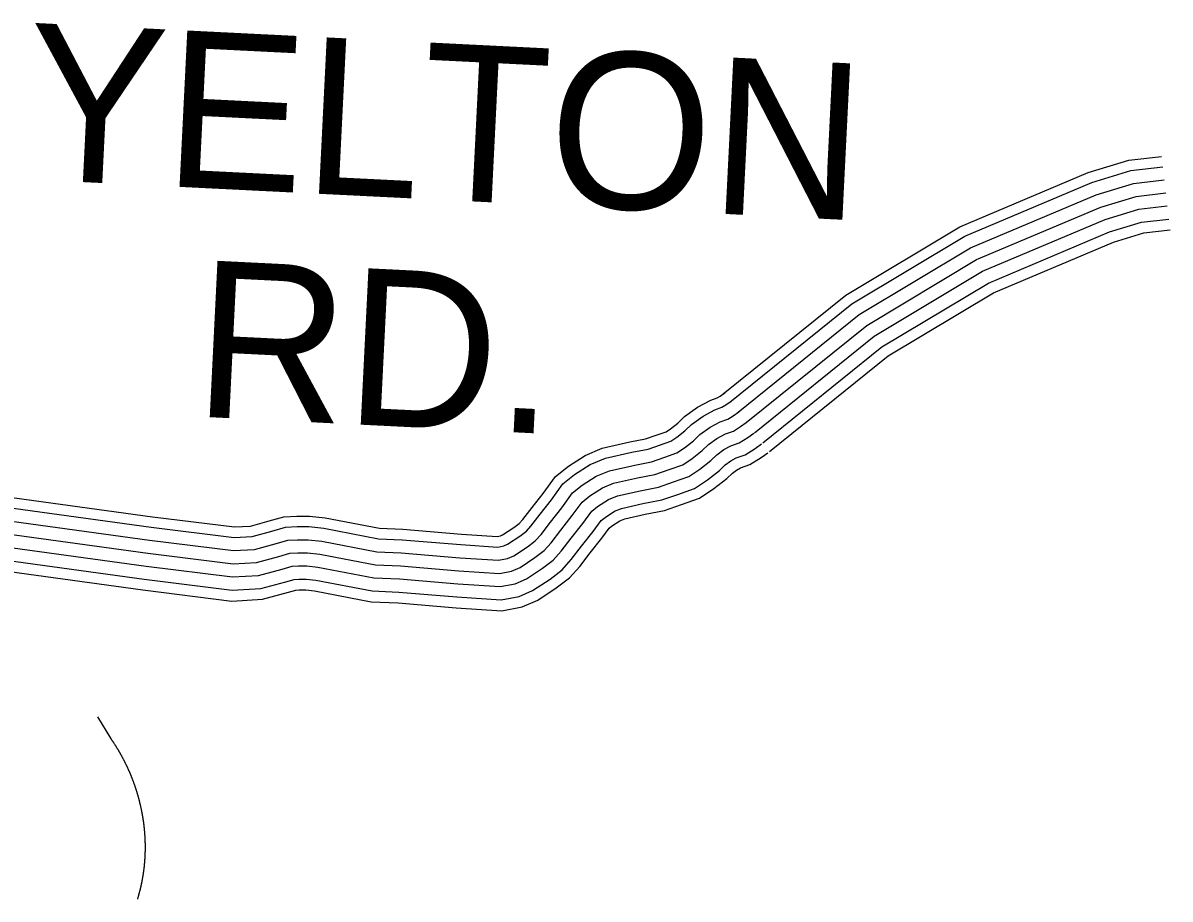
# Model space of a CAD drawing. Extents: x 1788175 to 1969470, y 584502 to 738744.
# Drawn here: x 1842588 to 1845300, y 718054 to 720124 of the extents above; entities that cross this region are included whole.
import ezdxf

# ---------------------------------------------------------------- set-up
doc = ezdxf.new("R2010")
doc.units = 0
for name, color, linetype in [('DESIGN - ROW - Right-of-Way and Easement Labels', 7, 'Continuous'), ('DESIGN - SHEET - Light Grid', 7, 'Continuous'), ('SURVEY - PROPERTY - Owners', 7, 'Continuous'), ('SURVEY - TRANSPORTATION - Roads', 7, 'Continuous')]:
    doc.layers.add(name, color=color, linetype=linetype)

msp = doc.modelspace()

# ---------------------------------------------------------------- linework, layer by layer
at = {"layer": 'DESIGN - SHEET - Light Grid'}
msp.add_lwpolyline([(1844297.8, 719179.6), (1844582.6, 719409.1), (1844842.2, 719564.7), (1845135.7, 719688.8), (1845219.5, 719713.9), (1845289.4, 719722.1)], dxfattribs=at)
at = {"layer": 'SURVEY - PROPERTY - Owners'}
msp.add_lwpolyline([(1842315.6, 718949.1), (1842883, 718871.1), (1843084.9, 718845.8), (1843140.1, 718848.8), (1843192.8, 718863.3), (1843219.1, 718870.5), (1843238.2, 718871.6), (1843261, 718871.7), (1843289.9, 718868.7), (1843421.1, 718843.3), (1843480.4, 718840.8), (1843618.5, 718829.3), (1843714.3, 718823.1), (1843742.7, 718828.5), (1843763.2, 718837.3), (1843798.3, 718860.4), (1843820.3, 718877), (1843836.6, 718895.2), (1843859.8, 718925.4), (1843886.6, 718959.5), (1843909.8, 718991.6), (1843928.1, 719006.1), (1843957.7, 719025), (1843983.8, 719036.1), (1844040.5, 719048.8), (1844082, 719056.9), (1844115.8, 719068.4), (1844147.7, 719079.8), (1844169.8, 719094.5), (1844193.7, 719113.1), (1844208.2, 719127.4), (1844228.4, 719142), (1844248.9, 719152.7), (1844267.6, 719159.5), (1844284.3, 719170.1), (1844297.8, 719179.6)], dxfattribs=at)
at = {"layer": 'SURVEY - TRANSPORTATION - Roads'}
for points in [[(1844243.4, 719247.2), (1844532.8, 719480.3), (1844802.8, 719642.3), (1845106.2, 719770.5), (1845201.9, 719799.2), (1845279.4, 719808.2)], [(1844258.9, 719227.9), (1844547, 719460), (1844814.1, 719620.2), (1845114.6, 719747.2), (1845206.9, 719774.9), (1845282.3, 719783.6)], [(1844278.3, 719203.8), (1844564.8, 719434.5), (1844828.1, 719592.5), (1845125.2, 719718), (1845213.2, 719744.4), (1845285.8, 719752.9)], [(1844297.8, 719179.6), (1844582.6, 719409.1), (1844842.2, 719564.7), (1845135.7, 719688.8), (1845219.5, 719713.9), (1845289.4, 719722.1)], [(1844317.2, 719155.5), (1844600.3, 719383.6), (1844856.3, 719537), (1845146.2, 719659.5), (1845225.8, 719683.5), (1845293, 719691.3)], [(1844336.7, 719131.4), (1844618.1, 719358.1), (1844870.3, 719509.3), (1845156.7, 719630.3), (1845232.1, 719653), (1845296.6, 719660.5)], [(1844352.8, 719111.3), (1844632.9, 719336.9), (1844882, 719486.3), (1845165.5, 719606.1), (1845237.3, 719627.7), (1845299.5, 719634.9)], [(1842324, 719010.6), (1842891.1, 718932.5), (1843087, 718908), (1843130, 718910.4), (1843176.4, 718923.1), (1843209.1, 718932.1), (1843236.3, 718933.6), (1843264, 718933.8), (1843299, 718930.1), (1843428.3, 718905), (1843484.3, 718902.7), (1843623.1, 718891.1), (1843710.4, 718885.4), (1843724.4, 718888.1), (1843733.7, 718892.1), (1843762.5, 718911.1), (1843778.1, 718922.8), (1843788.8, 718934.8), (1843810.9, 718963.4), (1843837.1, 718996.8), (1843864.6, 719034.9), (1843892.1, 719056.6), (1843928.7, 719080.1), (1843964.8, 719095.3), (1844027.7, 719109.5), (1844066.1, 719117), (1844095.4, 719126.9), (1844119.7, 719135.6), (1844133.5, 719144.8), (1844152.7, 719159.8), (1844168.1, 719174.9), (1844195.7, 719194.8), (1844223.8, 719209.5), (1844240.1, 719215.5), (1844249.7, 719221.6), (1844262, 719230.2)], [(1842327.4, 719035), (1842894.3, 718957), (1843087.9, 718932.8), (1843126, 718934.9), (1843169.8, 718946.9), (1843205.1, 718956.6), (1843235.5, 718958.3), (1843265.3, 718958.5), (1843302.7, 718954.5), (1843431.2, 718929.7), (1843485.8, 718927.4), (1843624.9, 718915.7), (1843708.9, 718910.3), (1843717.1, 718911.9), (1843721.9, 718913.9), (1843748.3, 718931.3), (1843761.3, 718941.1), (1843769.8, 718950.6), (1843791.4, 718978.6), (1843817.4, 719011.7), (1843846.6, 719052.1), (1843877.7, 719076.8), (1843917.1, 719102), (1843957.2, 719119), (1844022.7, 719133.7), (1844059.7, 719140.9), (1844087.3, 719150.3), (1844108.6, 719157.9), (1844119.1, 719164.9), (1844136.4, 719178.4), (1844152.2, 719193.9), (1844182.7, 719215.9), (1844213.7, 719232.2), (1844229.2, 719237.8), (1844236, 719242.1), (1844247.7, 719250.4)], [(1842319.8, 718979.8), (1842887.1, 718901.8), (1843085.9, 718876.9), (1843135.1, 718879.6), (1843184.6, 718893.2), (1843214.1, 718901.3), (1843237.2, 718902.6), (1843262.5, 718902.7), (1843294.5, 718899.4), (1843424.7, 718874.2), (1843482.3, 718871.8), (1843620.8, 718860.2), (1843712.4, 718854.2), (1843733.5, 718858.3), (1843748.4, 718864.7), (1843780.4, 718885.8), (1843799.2, 718899.9), (1843812.7, 718915), (1843835.3, 718944.4), (1843861.9, 718978.2), (1843887.2, 719013.2), (1843910.1, 719031.3), (1843943.2, 719052.5), (1843974.3, 719065.7), (1844034.1, 719079.2), (1844074.1, 719086.9), (1844105.6, 719097.7), (1844133.7, 719107.7), (1844151.7, 719119.6), (1844173.2, 719136.5), (1844188.2, 719151.2), (1844212.1, 719168.4), (1844236.3, 719181.1), (1844253.9, 719187.5), (1844267, 719195.8), (1844279.9, 719204.9)], [(1842315.6, 718949.1), (1842883, 718871.1), (1843084.9, 718845.8), (1843140.1, 718848.8), (1843192.8, 718863.3), (1843219.1, 718870.5), (1843238.2, 718871.6), (1843261, 718871.7), (1843289.9, 718868.7), (1843421.1, 718843.3), (1843480.4, 718840.8), (1843618.5, 718829.3), (1843714.3, 718823.1), (1843742.7, 718828.5), (1843763.2, 718837.3), (1843798.3, 718860.4), (1843820.3, 718877), (1843836.6, 718895.2), (1843859.8, 718925.4), (1843886.6, 718959.5), (1843909.8, 718991.6), (1843928.1, 719006.1), (1843957.7, 719025), (1843983.8, 719036.1), (1844040.5, 719048.8), (1844082, 719056.9), (1844115.8, 719068.4), (1844147.7, 719079.8), (1844169.8, 719094.5), (1844193.7, 719113.1), (1844208.2, 719127.4), (1844228.4, 719142), (1844248.9, 719152.7), (1844267.6, 719159.5), (1844284.3, 719170.1), (1844297.8, 719179.6)], [(1842311.4, 718918.4), (1842879, 718840.3), (1843083.8, 718814.6), (1843145.1, 718818.1), (1843201, 718833.4), (1843224.2, 718839.8), (1843239.1, 718840.6), (1843259.5, 718840.7), (1843285.3, 718838), (1843417.5, 718812.4), (1843478.5, 718809.9), (1843616.2, 718798.3), (1843716.2, 718791.9), (1843751.8, 718798.7), (1843778, 718809.9), (1843816.1, 718835.1), (1843841.4, 718854.1), (1843860.4, 718875.4), (1843884.3, 718906.3), (1843911.4, 718940.9), (1843932.4, 718969.9), (1843946.1, 718980.8), (1843972.2, 718997.5), (1843993.4, 719006.4), (1844046.8, 719018.5), (1844090, 719026.9), (1844126, 719039.1), (1844161.7, 719051.9), (1844188, 719069.3), (1844214.1, 719089.8), (1844228.2, 719103.6), (1844244.8, 719115.5), (1844261.4, 719124.3), (1844281.4, 719131.5), (1844301.5, 719144.3), (1844315.7, 719154.3)], [(1842307.1, 718887.7), (1842874.9, 718809.6), (1843082.7, 718783.5), (1843150.1, 718787.3), (1843209.2, 718803.5), (1843229.2, 718809), (1843240.1, 718809.6), (1843257.9, 718809.7), (1843280.7, 718807.3), (1843413.9, 718781.5), (1843476.5, 718778.9), (1843613.9, 718767.4), (1843718.2, 718760.7), (1843760.9, 718768.8), (1843792.7, 718782.5), (1843834, 718809.7), (1843862.5, 718831.2), (1843884.3, 718855.6), (1843908.7, 718887.3), (1843936.2, 718922.2), (1843955, 718948.3), (1843964.2, 718955.5), (1843986.7, 718970), (1844002.9, 718976.8), (1844053.2, 718988.2), (1844098, 718996.9), (1844136.2, 719009.9), (1844175.7, 719023.9), (1844206.1, 719044.1), (1844234.6, 719066.4), (1844248.3, 719079.8), (1844261.2, 719089.1), (1844274, 719095.9), (1844295.1, 719103.5), (1844318.8, 719118.5), (1844333.6, 719129)], [(1842303.6, 718862.2), (1842871.6, 718784.1), (1843081.8, 718757.7), (1843154.3, 718761.8), (1843216, 718778.7), (1843233.3, 718783.5), (1843240.9, 718783.9), (1843256.7, 718784), (1843276.9, 718781.8), (1843410.9, 718755.9), (1843474.9, 718753.3), (1843612, 718741.8), (1843719.8, 718734.8), (1843768.5, 718744.1), (1843805, 718759.8), (1843848.8, 718788.7), (1843880, 718812.2), (1843904.1, 718839.2), (1843929, 718871.5), (1843956.7, 718906.7), (1843973.8, 718930.3), (1843979.1, 718934.6), (1843998.7, 718947.1), (1844010.8, 718952.2), (1844058.5, 718963), (1844104.6, 718971.9), (1844144.7, 718985.6), (1844187.3, 719000.8), (1844221.2, 719023.3), (1844251.6, 719047), (1844264.9, 719060.1), (1844274.7, 719067.2), (1844284.4, 719072.3), (1844306.5, 719080.3), (1844333.1, 719097.2), (1844348.5, 719108)], [(1842818.5, 718397.1), (1842818, 718398), (1842817.5, 718398.9), (1842816.9, 718399.8), (1842816.4, 718400.7), (1842815.9, 718401.6), (1842815.4, 718402.4), (1842814.9, 718403.3), (1842814.4, 718404.2), (1842813.8, 718405.1), (1842813.3, 718406), (1842812.8, 718406.8), (1842812.3, 718407.7), (1842811.7, 718408.6), (1842811.2, 718409.5), (1842810.7, 718410.4), (1842810.1, 718411.2), (1842809.6, 718412.1), (1842809, 718413), (1842808.5, 718413.8), (1842808, 718414.7), (1842807.4, 718415.6), (1842806.9, 718416.4), (1842806.3, 718417.3), (1842805.8, 718418.2), (1842805.2, 718419), (1842804.6, 718419.9), (1842804.1, 718420.8), (1842803.5, 718421.6), (1842803, 718422.5), (1842802.4, 718423.3), (1842801.8, 718424.2), (1842801.3, 718425), (1842800.7, 718425.9), (1842800.1, 718426.7), (1842799.6, 718427.6), (1842799, 718428.4), (1842798.4, 718429.3), (1842797.8, 718430.1), (1842797.2, 718431), (1842796.7, 718431.8), (1842796.1, 718432.7), (1842795.5, 718433.5), (1842764.9, 718484.2)], [(1842858.1, 718305), (1842857.8, 718306), (1842857.5, 718306.9), (1842857.1, 718307.9), (1842856.8, 718308.9), (1842856.5, 718309.9), (1842856.2, 718310.9), (1842855.9, 718311.8), (1842855.6, 718312.8), (1842855.3, 718313.8), (1842855, 718314.8), (1842854.6, 718315.7), (1842854.3, 718316.7), (1842854, 718317.7), (1842853.7, 718318.6), (1842853.3, 718319.6), (1842853, 718320.6), (1842852.7, 718321.6), (1842852.3, 718322.5), (1842852, 718323.5), (1842851.6, 718324.5), (1842851.3, 718325.4), (1842851, 718326.4), (1842850.6, 718327.4), (1842850.3, 718328.3), (1842849.9, 718329.3), (1842849.6, 718330.2), (1842849.2, 718331.2), (1842848.8, 718332.2), (1842848.5, 718333.1), (1842848.1, 718334.1), (1842847.7, 718335), (1842847.4, 718336), (1842847, 718337), (1842846.6, 718337.9), (1842846.3, 718338.9), (1842845.9, 718339.8), (1842845.5, 718340.8), (1842845.1, 718341.7), (1842844.7, 718342.7), (1842844.4, 718343.6), (1842844, 718344.6), (1842843.6, 718345.5), (1842843.2, 718346.5), (1842842.8, 718347.4), (1842842.4, 718348.4), (1842842, 718349.3), (1842841.6, 718350.3), (1842841.2, 718351.2), (1842840.8, 718352.1), (1842840.4, 718353.1), (1842840, 718354), (1842839.6, 718355), (1842839.2, 718355.9), (1842838.8, 718356.8), (1842838.3, 718357.8), (1842837.9, 718358.7), (1842837.5, 718359.6), (1842837.1, 718360.6), (1842836.7, 718361.5), (1842836.2, 718362.5), (1842835.8, 718363.4), (1842835.4, 718364.3), (1842834.9, 718365.2), (1842834.5, 718366.2), (1842834.1, 718367.1), (1842833.8, 718367.6), (1842833.6, 718368), (1842833.2, 718368.9), (1842832.7, 718369.9), (1842832.3, 718370.8), (1842831.8, 718371.7), (1842831.4, 718372.6), (1842830.9, 718373.6), (1842830.5, 718374.5), (1842830, 718375.4), (1842829.6, 718376.3), (1842829.1, 718377.2), (1842828.7, 718378.1), (1842828.2, 718379.1), (1842827.7, 718380), (1842827.3, 718380.9), (1842826.8, 718381.8), (1842826.3, 718382.7), (1842825.8, 718383.6), (1842825.4, 718384.5), (1842824.9, 718385.4), (1842824.4, 718386.3), (1842823.9, 718387.2), (1842823.4, 718388.1), (1842822.9, 718389), (1842822.5, 718389.9), (1842822, 718390.8), (1842821.5, 718391.7), (1842821, 718392.6), (1842820.5, 718393.5), (1842820, 718394.4), (1842819.5, 718395.3), (1842819, 718396.2), (1842818.5, 718397.1)], [(1842876.6, 718205.3), (1842876.5, 718206.3), (1842876.4, 718207.4), (1842876.3, 718208.4), (1842876.3, 718209.4), (1842876.2, 718210.5), (1842876.1, 718211.5), (1842876, 718212.5), (1842875.9, 718213.5), (1842875.8, 718214.6), (1842875.7, 718215.6), (1842875.6, 718216.6), (1842875.5, 718217.6), (1842875.4, 718218.7), (1842875.3, 718219.7), (1842875.2, 718220.7), (1842875.1, 718221.7), (1842875, 718222.8), (1842874.9, 718223.8), (1842874.8, 718224.8), (1842874.6, 718225.8), (1842874.5, 718226.8), (1842874.4, 718227.9), (1842874.3, 718228.9), (1842874.1, 718229.9), (1842874, 718230.9), (1842873.9, 718231.9), (1842873.7, 718232.9), (1842873.6, 718234), (1842873.5, 718235), (1842873.3, 718236), (1842873.2, 718237), (1842873, 718238), (1842872.9, 718239), (1842872.7, 718240), (1842872.6, 718241.1), (1842872.4, 718242.1), (1842872.3, 718243.1), (1842872.1, 718244.1), (1842871.9, 718245.1), (1842871.8, 718246.1), (1842871.6, 718247.1), (1842871.4, 718248.1), (1842871.3, 718249.2), (1842871.1, 718250.2), (1842870.9, 718251.2), (1842870.7, 718252.2), (1842870.6, 718253.2), (1842870.4, 718254.2), (1842870.2, 718255.2), (1842870, 718256.2), (1842869.8, 718257.2), (1842869.6, 718258.2), (1842869.4, 718259.2), (1842869.2, 718260.2), (1842869, 718261.2), (1842868.8, 718262.3), (1842868.6, 718263.3), (1842868.4, 718264.3), (1842868.2, 718265.3), (1842868, 718266.3), (1842867.8, 718267.3), (1842867.6, 718268.3), (1842867.4, 718269.3), (1842867.1, 718270.3), (1842866.9, 718271.3), (1842866.7, 718272.3), (1842866.5, 718273.3), (1842866.2, 718274.3), (1842866, 718275.3), (1842865.8, 718276.3), (1842865.5, 718277.3), (1842865.3, 718278.3), (1842865.1, 718279.3), (1842864.8, 718280.3), (1842864.6, 718281.3), (1842864.3, 718282.3), (1842864.1, 718283.3), (1842863.8, 718284.2), (1842863.6, 718285.2), (1842863.3, 718286.2), (1842863.1, 718287.2), (1842862.8, 718288.2), (1842862.5, 718289.2), (1842862.3, 718290.2), (1842862, 718291.2), (1842861.7, 718292.2), (1842861.5, 718293.2), (1842861.2, 718294.2), (1842860.9, 718295.1), (1842860.7, 718296.1), (1842860.4, 718297.1), (1842860.1, 718298.1), (1842859.8, 718299.1), (1842859.5, 718300.1), (1842859.2, 718301.1), (1842858.9, 718302), (1842858.6, 718303), (1842858.3, 718304), (1842858.1, 718305)], [(1842871.4, 718104.4), (1842871.6, 718105.5), (1842871.8, 718106.5), (1842872, 718107.5), (1842872.1, 718108.5), (1842872.3, 718109.5), (1842872.5, 718110.6), (1842872.6, 718111.6), (1842872.8, 718112.6), (1842872.9, 718113.6), (1842873.1, 718114.6), (1842873.2, 718115.7), (1842873.4, 718116.7), (1842873.5, 718117.7), (1842873.7, 718118.7), (1842873.8, 718119.7), (1842873.9, 718120.8), (1842874.1, 718121.8), (1842874.2, 718122.8), (1842874.3, 718123.8), (1842874.5, 718124.9), (1842874.6, 718125.9), (1842874.7, 718126.9), (1842874.8, 718127.9), (1842874.9, 718129), (1842875.1, 718130), (1842875.2, 718131), (1842875.3, 718132.1), (1842875.4, 718133.1), (1842875.5, 718134.1), (1842875.6, 718135.1), (1842875.7, 718136.2), (1842875.8, 718137.2), (1842875.9, 718138.2), (1842876, 718139.3), (1842876.1, 718140.3), (1842876.2, 718141.3), (1842876.2, 718142.3), (1842876.3, 718143.4), (1842876.4, 718144.4), (1842876.5, 718145.4), (1842876.5, 718146.5), (1842876.6, 718146.8), (1842876.6, 718147.5), (1842876.7, 718148.5), (1842876.7, 718149.6), (1842876.8, 718150.6), (1842876.9, 718151.6), (1842876.9, 718152.6), (1842877, 718153.7), (1842877, 718154.7), (1842877.1, 718155.7), (1842877.1, 718156.8), (1842877.2, 718157.8), (1842877.2, 718158.8), (1842877.3, 718159.9), (1842877.3, 718160.9), (1842877.3, 718161.9), (1842877.4, 718163), (1842877.4, 718164), (1842877.4, 718165), (1842877.5, 718166.1), (1842877.5, 718167.1), (1842877.5, 718168.1), (1842877.5, 718169.2), (1842877.5, 718170.2), (1842877.6, 718171.2), (1842877.6, 718172.3), (1842877.6, 718173.3), (1842877.6, 718174.3), (1842877.6, 718175.4), (1842877.6, 718176.4), (1842877.6, 718177.4), (1842877.6, 718178.5), (1842877.6, 718179.5), (1842877.6, 718180.5), (1842877.6, 718181.6), (1842877.5, 718182.6), (1842877.5, 718183.6), (1842877.5, 718184.7), (1842877.5, 718185.7), (1842877.4, 718186.7), (1842877.4, 718187.8), (1842877.4, 718188.8), (1842877.4, 718189.8), (1842877.3, 718190.9), (1842877.3, 718191.9), (1842877.2, 718192.9), (1842877.2, 718194), (1842877.2, 718195), (1842877.1, 718196), (1842877.1, 718197.1), (1842877, 718198.1), (1842877, 718199.1), (1842876.9, 718200.1), (1842876.8, 718201.2), (1842876.8, 718202.2), (1842876.7, 718203.2), (1842876.6, 718204.3), (1842876.6, 718205.3)], [(1842859.3, 718053.2), (1842859.6, 718054.2), (1842859.9, 718055.2), (1842860.2, 718056.2), (1842860.4, 718057.2), (1842860.7, 718058.2), (1842861, 718059.2), (1842861.3, 718060.1), (1842861.6, 718061.1), (1842861.9, 718062.1), (1842862.2, 718063.1), (1842862.4, 718064.1), (1842862.7, 718065.1), (1842863, 718066.1), (1842863.2, 718067.1), (1842863.5, 718068.1), (1842863.8, 718069.1), (1842864, 718070.1), (1842864.3, 718071.1), (1842864.6, 718072.1), (1842864.8, 718073.1), (1842865.1, 718074.1), (1842865.3, 718075.1), (1842865.6, 718076.1), (1842865.8, 718077.1), (1842866, 718078.1), (1842866.3, 718079.1), (1842866.5, 718080.1), (1842866.7, 718081.1), (1842867, 718082.2), (1842867.2, 718083.2), (1842867.4, 718084.2), (1842867.7, 718085.2), (1842867.9, 718086.2), (1842868.1, 718087.2), (1842868.3, 718088.2), (1842868.5, 718089.2), (1842868.7, 718090.2), (1842869, 718091.2), (1842869.2, 718092.2), (1842869.4, 718093.3), (1842869.6, 718094.3), (1842869.8, 718095.3), (1842870, 718096.3), (1842870.2, 718097.3), (1842870.3, 718098.3), (1842870.5, 718099.3), (1842870.7, 718100.4), (1842870.9, 718101.4), (1842871.1, 718102.4), (1842871.3, 718103.4), (1842871.4, 718104.4)]]:
    msp.add_lwpolyline(points, dxfattribs=at)

# ---------------------------------------------------------------- texts
at = {"layer": 'DESIGN - ROW - Right-of-Way and Easement Labels'}
for s, p in [('YELTON', (1842588.1, 719754.8)), ('RD.', (1842989.1, 719194.2))]:
    msp.add_text(s, height=370, rotation=357.1616, dxfattribs=at).set_placement(p)

doc.saveas('drawing.dxf')
